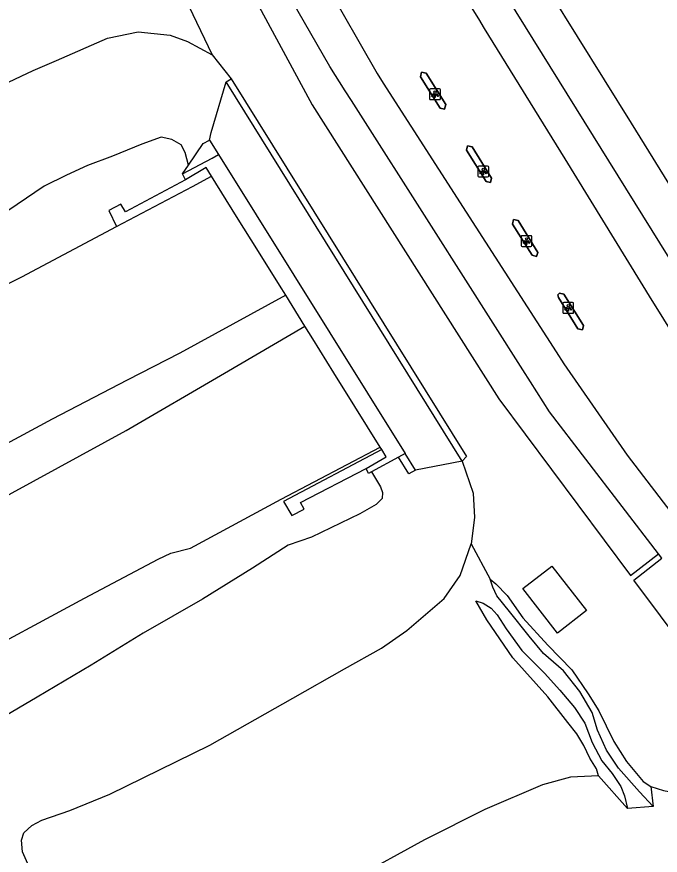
# Model space of a CAD drawing. Extents: x 156651 to 158072, y 387631 to 388990.
# Drawn here: x 157740.4 to 157799.7, y 388816.4 to 388893.7 of the extents above; entities that cross this region are included whole.
import ezdxf

# ---------------------------------------------------------------- set-up
doc = ezdxf.new("R2010")
doc.units = 0
for name, color, linetype in [('IMGEO_Berm_gesloten', 7, 'Continuous'), ('IMGEO_Berm_groen', 7, 'Continuous'), ('IMGEO_Fietspad_gesloten', 7, 'Continuous'), ('IMGEO_Lichtpunt', 7, 'Continuous'), ('IMGEO_Pand', 7, 'Continuous'), ('IMGEO_Pijler', 7, 'Continuous'), ('IMGEO_Rijbaan_autosnelweg', 7, 'Continuous'), ('IMGEO_Rijbaan_regionaal_gesloten', 7, 'Continuous'), ('IMGEO_Terreindeel_gesloten', 7, 'Continuous'), ('IMGEO_Terreindeel_open', 7, 'Continuous')]:
    doc.layers.add(name, color=color, linetype=linetype)

msp = doc.modelspace()

# ---------------------------------------------------------------- linework, layer by layer
at = {"layer": 'IMGEO_Berm_gesloten'}
for points in [[(157758.379, 388879.012), (157757.877, 388879.819), (157755.978, 388878.688)], [(157755.978, 388878.688), (157750.428, 388875.726), (157749.994, 388876.43), (157748.897, 388875.845), (157749.608, 388874.375)]]:
    msp.add_lwpolyline(points, dxfattribs=at)
at = {"layer": 'IMGEO_Berm_groen'}
for points in [[(157743.247, 388933.624), (157743.813, 388933.156), (157753.946, 388910.982), (157767.659, 388885.603), (157784.861, 388858.502), (157797.006, 388842.216), (157799.585, 388844.221)], [(157746.614, 388914.837), (157758.42, 388890.206)], [(157731.227, 388883.721), (157741.929, 388888.768), (157744.077, 388889.674), (157748.775, 388891.734), (157751.602, 388892.323), (157754.562, 388892), (157756.164, 388891.422), (157758.42, 388890.206)], [(157758.42, 388890.206), (157760.191, 388887.989)], [(157779.45, 388885.3), (157777.64, 388888.18), (157777.73, 388888.59), (157778.15, 388888.5), (157779.96, 388885.61), (157779.86, 388885.2), (157779.45, 388885.3)], [(157759.733, 388887.703), (157760.191, 388887.989)], [(157760.191, 388887.989), (157781.877, 388853.19), (157781.47, 388852.752)], [(157758.17, 388882.34), (157758.323, 388883.048), (157759.733, 388887.703)], [(157756.252, 388880.032), (157755.942, 388881.196), (157755.581, 388881.921), (157754.698, 388882.407), (157753.735, 388882.627), (157751.937, 388881.976), (157749.233, 388880.852), (157746.949, 388880.007), (157745.002, 388879.114), (157742.934, 388878.11), (157738.794, 388875.294)], [(157756.252, 388880.032), (157757.595, 388882.027), (157758.17, 388882.34)], [(157783.68, 388878.52), (157781.88, 388881.41), (157781.97, 388881.82), (157782.39, 388881.73), (157784.19, 388878.84), (157784.1, 388878.42), (157783.68, 388878.52)], [(157755.708, 388879.224), (157756.252, 388880.032)], [(157755.978, 388878.688), (157755.708, 388879.224)], [(157787.92, 388871.73), (157786.12, 388874.61), (157786.22, 388875.03), (157786.63, 388874.93), (157788.47, 388871.97), (157788.34, 388871.63), (157787.92, 388871.73)], [(157766.977, 388865.203), (157765.213, 388868.036)], [(157792.16, 388864.95), (157790.35, 388867.83), (157790.31, 388868.08), (157790.44, 388868.24), (157790.85, 388868.15), (157792.67, 388865.27), (157792.57, 388864.85), (157792.16, 388864.95)], [(157774.065, 388853.816), (157765.001, 388849.038), (157765.775, 388847.755), (157766.899, 388848.313), (157766.587, 388848.931), (157772.631, 388852.074)], [(157774.065, 388853.816), (157773.933, 388854.029)], [(157775.612, 388853.11), (157773.126, 388851.769)], [(157777.184, 388851.928), (157776.567, 388851.577), (157775.612, 388853.11)], [(157781.47, 388852.752), (157777.184, 388851.928)], [(157781.47, 388852.752), (157782.493, 388849.806), (157782.603, 388847.558), (157782.306, 388845.119)], [(157773.126, 388851.769), (157773.95, 388850.387), (157774.137, 388849.854), (157774.101, 388849.306), (157773.55, 388848.752), (157772.048, 388847.892), (157767.592, 388845.735), (157765.445, 388844.996), (157762.135, 388842.876), (157757.538, 388840.023), (157752.079, 388836.89), (157747.274, 388833.956), (157742.288, 388831.011), (157738.817, 388828.962)], [(157773.126, 388851.769), (157772.853, 388851.622), (157772.631, 388852.074)], [(157741.77, 388814.866), (157740.954, 388816.729), (157740.861, 388817.808), (157741.069, 388818.497), (157741.816, 388819.173), (157742.737, 388819.665), (157745.308, 388820.548), (157749.007, 388822.049), (157758.225, 388826.587), (157765.859, 388830.912), (157770.627, 388833.596), (157774.038, 388835.524), (157776.375, 388837.154), (157779.81, 388840.098), (157781.285, 388842.205), (157782.306, 388845.119)], [(157782.306, 388845.119), (157784.059, 388841.886)], [(157827.829, 388797.496), (157817.068, 388815.356), (157797.32, 388841.796), (157799.901, 388843.801)], [(157784.059, 388841.886), (157784.589, 388841.433), (157785.617, 388840.367), (157787.072, 388838.324), (157789.381, 388835.784), (157791.596, 388833.509), (157793.097, 388831.302), (157794.076, 388829.748), (157794.757, 388828.364), (157795.474, 388826.904), (157796.62, 388825.057), (157798.156, 388823.238), (157798.873, 388822.769)], [(157799.077, 388820.934), (157797.83, 388822.269), (157795.901, 388824.461), (157794.787, 388826.106), (157793.954, 388827.945), (157793.455, 388829.601), (157792.336, 388831.522), (157790.814, 388833.441), (157788.984, 388835.029), (157787.643, 388836.63), (157785.842, 388838.882), (157784.686, 388840.352), (157784.316, 388841.139), (157784.059, 388841.886)], [(157794.059, 388823.737), (157793.855, 388824.398), (157793.265, 388825.391), (157792.691, 388826.546), (157792.065, 388827.615), (157791.225, 388828.677), (157789.376, 388831.03), (157786.139, 388834.622), (157783.753, 388838.117), (157782.743, 388839.873), (157783.402, 388839.656), (157784.144, 388839.199), (157784.706, 388838.596), (157785.527, 388837.309), (157786.996, 388835.303), (157789.065, 388833.208), (157790.482, 388831.643), (157791.823, 388830.042), (157792.779, 388828.601), (157793.463, 388826.816), (157794.35, 388825.126), (157795.3, 388823.961), (157796.111, 388822.762), (157796.453, 388821.901), (157796.726, 388820.728)], [(157794.059, 388823.737), (157791.483, 388823.62), (157788.881, 388822.93), (157783.571, 388820.642), (157778.022, 388817.858), (157771.387, 388814.238)], [(157796.726, 388820.728), (157794.059, 388823.737)], [(157798.873, 388822.769), (157800.042, 388822.389), (157801.529, 388822.127), (157805.503, 388821.516), (157807.762, 388820.568), (157810.533, 388819.41), (157812.227, 388818.505), (157813.532, 388817.537), (157814.523, 388816.44), (157815.752, 388814.604)], [(157798.873, 388822.769), (157799.077, 388820.934)], [(157799.077, 388820.934), (157796.726, 388820.728)]]:
    msp.add_lwpolyline(points, dxfattribs=at)
at = {"layer": 'IMGEO_Fietspad_gesloten'}
for points in [[(157748.875, 388937.183), (157750.879, 388933.173), (157752.985, 388928.796), (157757.987, 388917.961), (157761.524, 388910.575), (157768.806, 388896.921), (157773.636, 388888.478), (157774.204, 388887.578), (157781.862, 388875.69), (157790.153, 388862.82), (157790.855, 388861.729), (157796.707, 388853.313), (157810.994, 388834.654), (157816.189, 388827.748), (157820.411, 388821.79), (157823.654, 388817.054), (157824.317, 388816.053), (157826.373, 388812.949), (157832.606, 388802.086), (157833.335, 388800.776)], [(157799.585, 388844.221), (157789.533, 388857.308), (157787.774, 388860.07), (157787.077, 388861.164), (157778.859, 388874.068), (157771.268, 388885.987), (157770.689, 388886.897), (157769.267, 388889.129), (157765.2, 388896.263), (157761.203, 388903.711), (157755.027, 388916.196), (157748.949, 388929.131), (157748.648, 388929.698), (157746.531, 388933.816), (157746.094, 388934.658), (157745.795, 388935.235)], [(157799.901, 388843.801), (157799.585, 388844.221)]]:
    msp.add_lwpolyline(points, dxfattribs=at)
at = {"layer": 'IMGEO_Lichtpunt'}
for p, q in [((157778.48, 388886.974), (157778.48, 388886.167)), ((157778.48, 388886.974), (157778.48, 388886.167)), ((157779.382, 388887.069), (157778.574, 388887.069)), ((157779.382, 388887.069), (157778.574, 388887.069)), ((157779.476, 388886.167), (157779.476, 388886.974)), ((157779.476, 388886.167), (157779.476, 388886.974)), ((157778.574, 388886.073), (157779.382, 388886.073)), ((157778.574, 388886.073), (157779.382, 388886.073)), ((157782.929, 388879.849), (157782.929, 388879.042)), ((157782.929, 388879.849), (157782.929, 388879.042)), ((157783.831, 388879.944), (157783.023, 388879.944)), ((157783.831, 388879.944), (157783.023, 388879.944)), ((157783.925, 388879.042), (157783.925, 388879.849)), ((157783.925, 388879.042), (157783.925, 388879.849)), ((157783.023, 388878.948), (157783.831, 388878.948)), ((157783.023, 388878.948), (157783.831, 388878.948)), ((157786.919, 388873.439), (157786.919, 388872.632)), ((157786.919, 388873.439), (157786.919, 388872.632)), ((157787.821, 388873.534), (157787.013, 388873.534)), ((157787.821, 388873.534), (157787.013, 388873.534)), ((157787.915, 388872.632), (157787.915, 388873.439)), ((157787.915, 388872.632), (157787.915, 388873.439)), ((157787.013, 388872.538), (157787.821, 388872.538)), ((157787.013, 388872.538), (157787.821, 388872.538)), ((157790.764, 388867.281), (157790.764, 388866.474)), ((157790.764, 388867.281), (157790.764, 388866.474)), ((157791.666, 388867.376), (157790.858, 388867.376)), ((157791.666, 388867.376), (157790.858, 388867.376)), ((157791.76, 388866.474), (157791.76, 388867.281)), ((157791.76, 388866.474), (157791.76, 388867.281)), ((157790.858, 388866.38), (157791.666, 388866.38)), ((157790.858, 388866.38), (157791.666, 388866.38))]:
    msp.add_line(p, q, dxfattribs=at)
for points in [[(157778.854, 388886.638), (157778.893, 388886.61), (157778.705, 388886.348), (157778.667, 388886.375), (157778.854, 388886.638)], [(157778.956, 388886.59), (157779.003, 388886.59), (157779.003, 388886.268), (157778.956, 388886.268), (157778.956, 388886.59)], [(157779.066, 388886.61), (157779.104, 388886.637), (157779.291, 388886.375), (157779.252, 388886.347), (157779.066, 388886.61)], [(157783.303, 388879.513), (157783.342, 388879.485), (157783.154, 388879.223), (157783.116, 388879.25), (157783.303, 388879.513)], [(157783.405, 388879.465), (157783.452, 388879.465), (157783.452, 388879.143), (157783.405, 388879.143), (157783.405, 388879.465)], [(157783.515, 388879.485), (157783.553, 388879.512), (157783.74, 388879.25), (157783.701, 388879.222), (157783.515, 388879.485)], [(157787.293, 388873.103), (157787.332, 388873.075), (157787.144, 388872.813), (157787.106, 388872.84), (157787.293, 388873.103)], [(157787.395, 388873.055), (157787.442, 388873.055), (157787.442, 388872.733), (157787.395, 388872.733), (157787.395, 388873.055)], [(157787.505, 388873.075), (157787.543, 388873.102), (157787.73, 388872.84), (157787.691, 388872.812), (157787.505, 388873.075)], [(157791.138, 388866.945), (157791.177, 388866.917), (157790.989, 388866.655), (157790.951, 388866.682), (157791.138, 388866.945)], [(157791.24, 388866.897), (157791.287, 388866.897), (157791.287, 388866.575), (157791.24, 388866.575), (157791.24, 388866.897)], [(157791.35, 388866.917), (157791.388, 388866.944), (157791.575, 388866.682), (157791.536, 388866.654), (157791.35, 388866.917)]]:
    msp.add_lwpolyline(points, dxfattribs=at)
for centre in [(157778.979, 388886.772), (157783.428, 388879.647), (157787.418, 388873.237), (157791.263, 388867.079)]:
    msp.add_circle(centre, 0.0994, dxfattribs=at)
for centre, start, end in [((157778.574, 388886.974), 90, 180), ((157778.574, 388886.974), 90, 180), ((157779.382, 388886.974), 0, 90), ((157779.382, 388886.974), 0, 90), ((157778.574, 388886.167), 180, 270), ((157778.574, 388886.167), 180, 270), ((157779.382, 388886.167), 270, 0), ((157779.382, 388886.167), 270, 360), ((157783.023, 388879.849), 90, 180), ((157783.023, 388879.849), 90, 180), ((157783.831, 388879.849), 0, 90), ((157783.831, 388879.849), 0, 90), ((157783.023, 388879.042), 180, 270), ((157783.023, 388879.042), 180, 270), ((157783.831, 388879.042), 270, 0), ((157783.831, 388879.042), 270, 360), ((157787.013, 388873.439), 90, 180), ((157787.013, 388873.439), 90, 180), ((157787.821, 388873.439), 0, 90), ((157787.821, 388873.439), 0, 90), ((157787.013, 388872.632), 180, 270), ((157787.013, 388872.632), 180, 270), ((157787.821, 388872.632), 270, 0), ((157787.821, 388872.632), 270, 360), ((157790.858, 388867.281), 90, 180), ((157790.858, 388867.281), 90, 180), ((157791.666, 388867.281), 0, 90), ((157791.666, 388867.281), 0, 90), ((157790.858, 388866.474), 180, 270), ((157790.858, 388866.474), 180, 270), ((157791.666, 388866.474), 270, 0), ((157791.666, 388866.474), 270, 360)]:
    msp.add_arc(centre, 0.0946, start, end, dxfattribs=at)
at = {"layer": 'IMGEO_Pand'}
msp.add_lwpolyline([(157789.754, 388843.084), (157792.949, 388838.992), (157790.284, 388836.902), (157787.065, 388841.011), (157789.754, 388843.084)], dxfattribs=at)
at = {"layer": 'IMGEO_Pijler'}
for points in [[(157778.15, 388888.5), (157777.73, 388888.59), (157777.64, 388888.18), (157779.45, 388885.3), (157779.86, 388885.2), (157779.96, 388885.61)], [(157782.39, 388881.73), (157781.97, 388881.82), (157781.88, 388881.41), (157783.68, 388878.52), (157784.1, 388878.42), (157784.19, 388878.84)], [(157786.63, 388874.93), (157786.22, 388875.03), (157786.12, 388874.61), (157787.92, 388871.73), (157788.34, 388871.63), (157788.47, 388871.97)], [(157790.85, 388868.15), (157790.44, 388868.24), (157790.31, 388868.08), (157790.35, 388867.83), (157792.16, 388864.95), (157792.57, 388864.85), (157792.67, 388865.27)]]:
    msp.add_lwpolyline(points, close=True, dxfattribs=at)
at = {"layer": 'IMGEO_Rijbaan_autosnelweg'}
for points in [[(157749.608, 388874.375), (157756.602, 388878.057), (157758.379, 388879.012)], [(157765.213, 388868.036), (157764.63, 388868.973), (157762.693, 388872.084), (157760.684, 388875.311), (157758.379, 388879.012)], [(157589.997, 388801.37), (157591.255, 388801.815), (157599.018, 388804.624), (157604.062, 388806.533), (157609.436, 388808.669), (157609.749, 388808.793), (157616.147, 388811.322), (157625.252, 388815.091), (157635.049, 388819.292), (157642.961, 388822.716), (157652.971, 388827.33), (157661.61, 388831.489), (157671.788, 388836.238), (157685.399, 388842.589), (157698.122, 388848.619), (157713.142, 388855.844), (157725.637, 388862.057), (157740.883, 388869.731), (157749.608, 388874.375)], [(157765.213, 388868.036), (157755.447, 388862.7), (157750.582, 388860.213), (157743.693, 388856.625), (157731.358, 388849.998), (157720.442, 388844.164), (157709.529, 388838.446), (157698.332, 388832.598), (157683.728, 388825.218), (157674.582, 388820.597), (157668.346, 388817.654), (157659.992, 388813.625), (157648.333, 388808.284), (157637.763, 388803.7), (157625.511, 388798.46), (157613.091, 388793.46), (157602.746, 388789.64), (157593.953, 388786.445), (157582.681, 388782.516)], [(157579.021, 388761.593), (157588.861, 388767.182), (157603.053, 388775.148), (157617.136, 388783.037), (157630.817, 388790.701), (157643.883, 388797.865), (157655.293, 388804.126), (157667.383, 388810.786), (157679.908, 388817.5), (157693.925, 388825.158), (157707.009, 388832.157), (157718.305, 388838.165), (157735.698, 388847.484), (157750.491, 388855.583), (157759.565, 388860.86), (157766.977, 388865.203)], [(157773.933, 388854.029), (157771.593, 388857.787), (157769.661, 388860.892), (157767.708, 388864.028), (157766.977, 388865.203)], [(157579.528, 388748.426), (157595.683, 388757.575), (157608.895, 388764.979), (157619.962, 388771.104), (157633.544, 388778.662), (157647.011, 388786.136), (157658.556, 388792.49), (157669.288, 388798.4), (157683.117, 388805.827), (157696.747, 388813.284), (157710.715, 388820.745), (157721.373, 388826.588), (157735.479, 388834.114), (157746.659, 388840.126), (157753.466, 388843.705), (157754.619, 388844.261), (157756.447, 388844.725), (157764.805, 388849.244), (157773.933, 388854.029)]]:
    msp.add_lwpolyline(points, dxfattribs=at)
at = {"layer": 'IMGEO_Rijbaan_regionaal_gesloten'}
for points in [[(157759.693, 388944.021), (157761.361, 388941.424), (157769.538, 388928.136), (157789.072, 388896.763), (157789.601, 388895.91), (157797.05, 388883.898), (157805.142, 388870.85), (157805.808, 388869.777), (157822.659, 388842.861), (157834.34, 388823.935), (157835.009, 388822.849), (157843.475, 388809.111), (157844.186, 388807.958), (157847.228, 388803.021), (157852.195, 388794.486), (157857.922, 388784.942), (157861.794, 388778.251), (157895.228, 388720.848), (157908.692, 388698.925), (157923.285, 388675.533), (157960.608, 388615.002), (157968.423, 388602.502)], [(157756.722, 388942.143), (157772.262, 388916.961), (157785.715, 388895.328), (157802.809, 388867.842), (157803.887, 388866.108), (157822.646, 388835.943), (157831.327, 388821.937), (157841.224, 388805.971), (157844.7, 388800.363), (157863.155, 388769.061), (157885.977, 388729.332), (157894.738, 388714.704), (157900.93, 388704.679), (157924.338, 388666.762), (157935.064, 388649.5), (157965.382, 388600.443)], [(157893.873, 388708.795), (157870.73, 388748.23), (157861.197, 388765.04), (157855.432, 388774.93), (157838.212, 388803.95), (157837.471, 388805.145), (157828.95, 388818.9), (157828.282, 388819.996), (157820.601, 388832.617), (157814.44, 388842.454), (157809.82, 388850.121), (157799.686, 388866.482), (157799.012, 388867.574), (157790.965, 388880.609), (157783.538, 388892.639), (157783.003, 388893.506), (157753.64, 388940.195)]]:
    msp.add_lwpolyline(points, dxfattribs=at)
at = {"layer": 'IMGEO_Terreindeel_gesloten'}
for points in [[(157781.47, 388852.752), (157759.733, 388887.703)], [(157758.17, 388882.34), (157759.007, 388881.001)], [(157755.708, 388879.224), (157758.429, 388880.689), (157759.007, 388881.001)], [(157772.631, 388852.074), (157774.486, 388853.14), (157774.065, 388853.816)], [(157776.235, 388853.447), (157775.612, 388853.11)], [(157777.184, 388851.928), (157776.235, 388853.447)]]:
    msp.add_lwpolyline(points, dxfattribs=at)
at = {"layer": 'IMGEO_Terreindeel_open'}
msp.add_lwpolyline([(157759.007, 388881.001), (157776.235, 388853.447)], dxfattribs=at)

doc.saveas('drawing.dxf')
